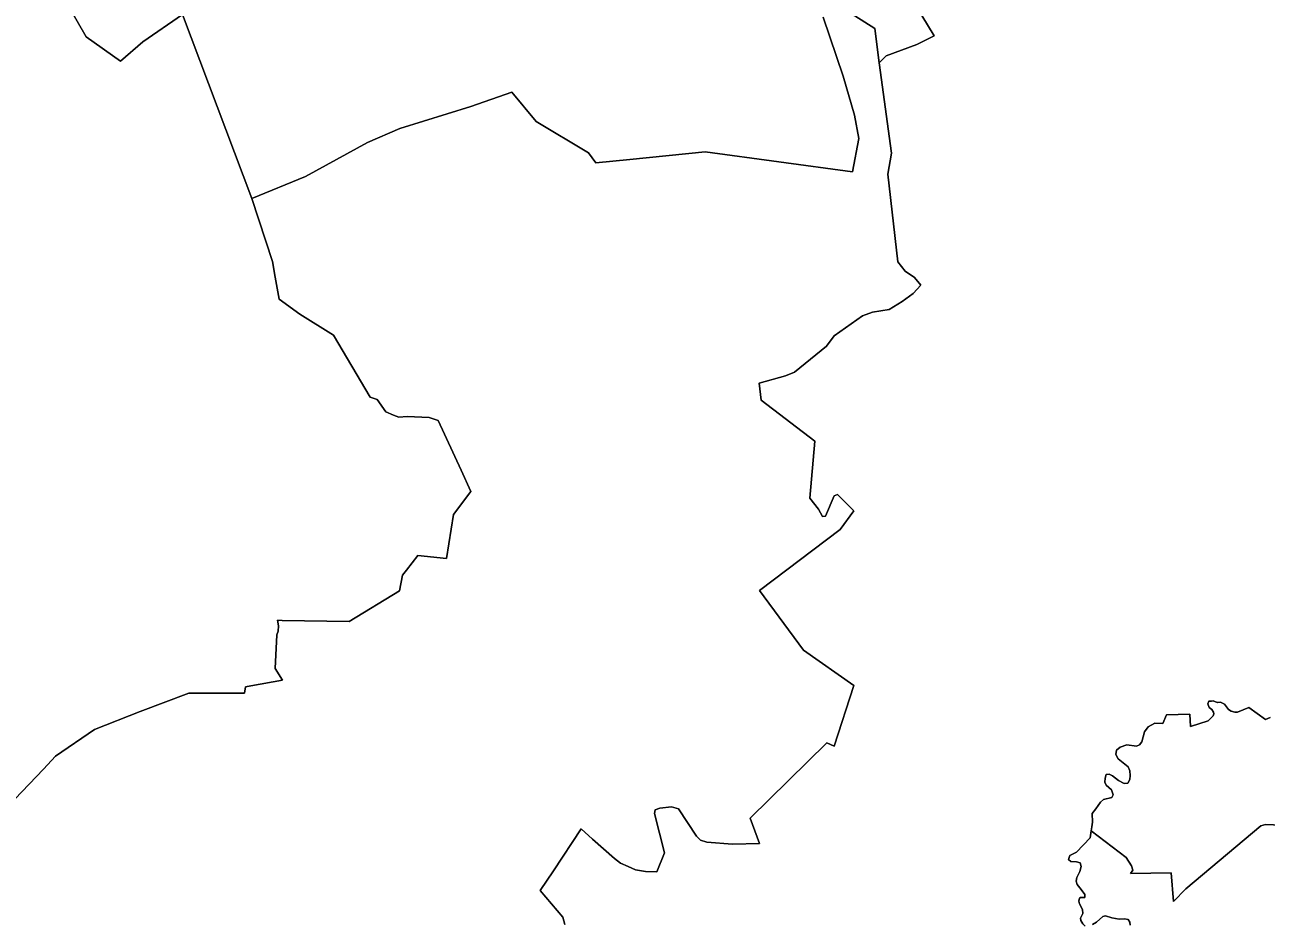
# Model space of a CAD drawing. Extents: x 369010 to 735936, y 6377141 to 6616555.
# Drawn here: x 605449 to 611911, y 6423256 to 6427935 of the extents above; entities that cross this region are included whole.
import ezdxf

# ---------------------------------------------------------------- set-up
doc = ezdxf.new("R2010")
doc.units = 0
doc.header["$LTSCALE"] = 40
doc.layers.add('3', color=7, linetype='Continuous', lineweight=13)

msp = doc.modelspace()

# ---------------------------------------------------------------- linework, layer by layer
at = {"layer": '3'}
for points in [[(605396.59, 6423906.63), (605546.86, 6424062.36), (605608.93, 6424129.72), (605812.66, 6424268.75), (606050.33, 6424361.6), (606302.89, 6424458.08), (606593.18, 6424458.08), (606597.15, 6424491.19), (606625.78, 6424495.32), (606789.8, 6424524.45), (606752.73, 6424585.36), (606760.67, 6424761.29), (606768.61, 6424779.82), (606769.94, 6424807.63), (606764.64, 6424836.76), (606788.14, 6424834.94), (607138.02, 6424830.47), (607399.85, 6424990.51), (607414.41, 6425071.28), (607436.75, 6425096.93), (607495.01, 6425173.56), (607644.46, 6425157.67), (607680.71, 6425387.39), (607770.58, 6425506.55), (607720.76, 6425618.76), (607601.6, 6425876.78), (607554.1, 6425891.35), (607439.07, 6425897.97), (607396.87, 6425893), (607367.74, 6425903.6), (607328.02, 6425921.97), (607283.17, 6425985.52), (607246.09, 6425997.44), (607055.43, 6426319.67), (606880.83, 6426429.4), (606773.25, 6426508.02), (606752.23, 6426621.72), (606738.99, 6426703.81), (606631.41, 6427031.34), (606269.45, 6427988.95), (606063.07, 6427846.12), (605946.89, 6427745.49), (605768.31, 6427872.43), (605574.01, 6428213.04)], [(605574.01, 6428213.04), (605768.31, 6427872.43), (605946.89, 6427745.49), (606063.07, 6427846.12), (606269.45, 6427988.95), (606631.41, 6427031.34), (606909.62, 6427146.2), (607232.52, 6427322.63), (607401.83, 6427395.45), (607770.08, 6427510.31), (607983.58, 6427585.45), (608110.52, 6427432.03), (608383.77, 6427269.83), (608422, 6427216.87), (608599.25, 6427234.08), (608991, 6427273.8), (609757.29, 6427169.87), (609790.39, 6427343.15), (609768.21, 6427464.96), (609708.79, 6427668.7), (609604.19, 6427974.71)], [(609954.57, 6428254.25), (610182.3, 6427877.89), (610092.43, 6427832.88), (609932.39, 6427773.3), (609895.65, 6427736.72), (609959.86, 6427266.69), (609941.33, 6427158.28), (609993.13, 6426701.99), (610031.53, 6426653), (610080.35, 6426619.9), (610113.45, 6426580.18), (610073.73, 6426537.97), (610015.64, 6426495.6), (609948.11, 6426454.56), (609862.22, 6426439.99), (609809.42, 6426420.8), (609661.29, 6426317.52), (609621.57, 6426263.24), (609456.23, 6426127.03), (609409.56, 6426108.32), (609272.03, 6426071.25)], [(609647.39, 6428060.61), (609873.3, 6427915.79), (609895.65, 6427736.72), (609932.39, 6427773.3), (610092.43, 6427832.88), (610182.3, 6427877.89), (609954.57, 6428254.25)], [(608588.99, 6423555.09), (608628.55, 6423539.21), (608680.19, 6423529.94), (608738.44, 6423528.61), (608779.16, 6423627.09), (608726.2, 6423832.15), (608730.17, 6423850.68), (608755.32, 6423858.63), (608816.06, 6423866.57), (608851.81, 6423855.98), (608945.65, 6423713.15), (608965.51, 6423691.97), (609000.1, 6423682.53), (609133.67, 6423671.94), (609273.85, 6423674.59), (609224.86, 6423806.99), (609624.39, 6424199.73), (609661.29, 6424181.2), (609764.07, 6424496.81), (609502.91, 6424682.18), (609272.86, 6424992.17), (609694.23, 6425309.44), (609764.4, 6425406.09), (609679.66, 6425490.66), (609662.45, 6425484.04), (609617.6, 6425378.29), (609601.71, 6425376.96), (609580.53, 6425415.36), (609535.51, 6425472.13), (609561.33, 6425768.38), (609282.62, 6425981.38), (609272.03, 6426071.25), (609409.56, 6426108.32), (609456.23, 6426127.03), (609621.57, 6426263.24), (609661.29, 6426317.52), (609809.42, 6426420.8), (609862.22, 6426439.99), (609948.11, 6426454.56), (610015.64, 6426495.6), (610073.73, 6426537.97), (610113.45, 6426580.18), (610080.35, 6426619.9), (610031.53, 6426653), (609993.13, 6426701.99), (609941.33, 6427158.28), (609959.86, 6427266.69), (609895.65, 6427736.72), (609873.3, 6427915.79), (609647.39, 6428060.61)], [(609604.19, 6427974.71), (609708.79, 6427668.7), (609768.21, 6427464.96), (609790.39, 6427343.15), (609757.29, 6427169.87), (608991, 6427273.8), (608599.25, 6427234.08), (608422, 6427216.87), (608383.77, 6427269.83), (608110.52, 6427432.03), (607983.58, 6427585.45), (607770.08, 6427510.31), (607401.83, 6427395.45), (607232.52, 6427322.63), (606909.62, 6427146.2), (606631.41, 6427031.34), (606738.99, 6426703.81), (606752.23, 6426621.72), (606773.25, 6426508.02), (606880.83, 6426429.4), (607055.43, 6426319.67), (607246.09, 6425997.44), (607283.17, 6425985.52), (607328.02, 6425921.97), (607367.74, 6425903.6), (607396.87, 6425893), (607439.07, 6425897.97), (607554.1, 6425891.35), (607601.6, 6425876.78), (607720.76, 6425618.76), (607770.58, 6425506.55), (607680.71, 6425387.39), (607644.46, 6425157.67), (607495.01, 6425173.56), (607436.75, 6425096.93), (607414.41, 6425071.28), (607399.85, 6424990.51), (607138.02, 6424830.47), (606788.14, 6424834.94), (606764.64, 6424836.76), (606769.94, 6424807.63), (606768.61, 6424779.82), (606760.67, 6424761.29), (606752.73, 6424585.36), (606789.8, 6424524.45), (606625.78, 6424495.32), (606597.15, 6424491.19), (606593.18, 6424458.08)], [(609272.03, 6426071.25), (609282.62, 6425981.38), (609561.33, 6425768.38), (609535.51, 6425472.13), (609580.53, 6425415.36), (609601.71, 6425376.96), (609617.6, 6425378.29), (609662.45, 6425484.04), (609679.66, 6425490.66), (609764.4, 6425406.09), (609694.23, 6425309.44), (609272.86, 6424992.17), (609502.91, 6424682.18), (609764.07, 6424496.81), (609661.29, 6424181.2), (609624.39, 6424199.73), (609224.86, 6423806.99), (609273.85, 6423674.59), (609133.67, 6423671.94), (609000.1, 6423682.53), (608965.51, 6423691.97), (608945.65, 6423713.15), (608851.81, 6423855.98), (608816.06, 6423866.57), (608755.32, 6423858.63), (608730.17, 6423850.68), (608726.2, 6423832.15), (608779.16, 6423627.09), (608738.44, 6423528.61), (608680.19, 6423529.94), (608628.55, 6423539.21), (608588.99, 6423555.09), (608550.6, 6423572.31), (608518.82, 6423597.46), (608403.79, 6423697.92), (608344.87, 6423751.88), (608202.04, 6423533.58), (608131.21, 6423430.64), (608250.21, 6423291.61), (608259.97, 6423254.04)], [(606593.18, 6424458.08), (606302.89, 6424458.08), (606050.33, 6424361.6), (605812.66, 6424268.75), (605608.93, 6424129.72), (605546.86, 6424062.36), (605396.59, 6423906.63)], [(611931.68, 6424330.98), (611907.18, 6424320.88), (611821.12, 6424382.61), (611761.21, 6424359.28), (611747.64, 6424357.95), (611727.94, 6424363.09), (611714.7, 6424372.68), (611693.68, 6424400.32), (611673.99, 6424409.92), (611657.11, 6424409.43), (611655.62, 6424408.6), (611634.93, 6424416.87), (611626.98, 6424416.71), (611612.25, 6424415.22), (611607.45, 6424402.31), (611614.07, 6424382.95), (611628.47, 6424373.02), (611636.75, 6424358.95), (611638.57, 6424350.34), (611634.76, 6424338.92), (611608.78, 6424314.26), (611516.26, 6424283.48), (611513.61, 6424347.86), (611392.8, 6424344.38), (611373.27, 6424300.52), (611330.73, 6424300.86), (611297.47, 6424282.98), (611276.78, 6424256.83), (611263.7, 6424204.04), (611251.46, 6424188.48), (611235.4, 6424181.53), (611185.25, 6424189.47), (611150.66, 6424176.89), (611132.29, 6424161.83), (611128.82, 6424138.17), (611140.57, 6424115.49), (611192.7, 6424074.12), (611201.97, 6424053.26), (611203.29, 6424028.6), (611201.47, 6424008.24), (611191.05, 6423989.38), (611171.68, 6423988.38), (611142.72, 6424003.78), (611111.27, 6424027.44), (611094.06, 6424036.71), (611078.83, 6424033.57), (611072.21, 6424014.7), (611070.89, 6423994.34), (611078.83, 6423978.95), (611105.48, 6423953.96), (611113.92, 6423929.46), (611107.3, 6423914.57), (611064.77, 6423904.47), (611048.05, 6423890.41), (611024.38, 6423855.15), (611004.52, 6423831.16), (611007.34, 6423786.8), (611003.03, 6423761.81), (610999.56, 6423740.79), (610999.72, 6423740.62), (611181.45, 6423602.26), (611209.91, 6423559.73), (611217.2, 6423537.22), (611205.28, 6423519.84), (611416.63, 6423522.49), (611428.88, 6423373.7), (611492.43, 6423439.9), (611883.02, 6423767.6), (611906.85, 6423774.88), (612117.7, 6423764.95)], [(611614.07, 6424382.95), (611607.45, 6424402.31), (611612.25, 6424415.22), (611626.98, 6424416.71), (611634.93, 6424416.87), (611655.62, 6424408.6), (611657.11, 6424409.43), (611673.99, 6424409.92), (611693.68, 6424400.32), (611714.7, 6424372.68), (611727.94, 6424363.09), (611747.64, 6424357.95), (611761.21, 6424359.28), (611821.12, 6424382.61), (611907.18, 6424320.88), (611931.68, 6424330.98)], [(610968.61, 6423244.77), (610955.7, 6423256.86), (610945.27, 6423273.9), (610944.28, 6423286.48), (610956.53, 6423311.47), (610954.38, 6423331.17), (610938.82, 6423361.46), (610935.84, 6423376.02), (610938.32, 6423391.08), (610943.62, 6423394.89), (610967.45, 6423395.05), (610966.62, 6423410.61), (610947.92, 6423435.44), (610926.57, 6423461.42), (610921.94, 6423480.12), (610924.59, 6423499.15), (610940.31, 6423529.44), (610948.42, 6423555.59), (610942.79, 6423575.12), (610923.92, 6423580.58), (610893.97, 6423581.91), (610882.55, 6423592.5), (610888.51, 6423613.19), (610923.26, 6423630.56), (610993.93, 6423705.37), (610999.56, 6423740.79), (611003.03, 6423761.81), (611007.34, 6423786.8), (611004.52, 6423831.16), (611024.38, 6423855.15), (611048.05, 6423890.41), (611064.77, 6423904.47), (611107.3, 6423914.57), (611113.92, 6423929.46), (611105.48, 6423953.96), (611078.83, 6423978.95), (611070.89, 6423994.34), (611072.21, 6424014.7), (611078.83, 6424033.57), (611094.06, 6424036.71), (611111.27, 6424027.44), (611142.72, 6424003.78), (611171.68, 6423988.38), (611191.05, 6423989.38), (611201.47, 6424008.24), (611203.29, 6424028.6), (611201.97, 6424053.26), (611192.7, 6424074.12), (611140.57, 6424115.49), (611128.82, 6424138.17), (611132.29, 6424161.83), (611150.66, 6424176.89), (611185.25, 6424189.47), (611235.4, 6424181.53), (611251.46, 6424188.48), (611263.7, 6424204.04), (611276.78, 6424256.83), (611297.47, 6424282.98), (611330.73, 6424300.86), (611373.27, 6424300.52), (611392.8, 6424344.38), (611513.61, 6424347.86), (611516.26, 6424283.48), (611608.78, 6424314.26), (611634.76, 6424338.92), (611638.57, 6424350.34), (611636.75, 6424358.95), (611628.47, 6424373.02), (611614.07, 6424382.95)], [(608259.97, 6423254.04), (608250.21, 6423291.61), (608131.21, 6423430.64), (608202.04, 6423533.58), (608344.87, 6423751.88), (608403.79, 6423697.92), (608518.82, 6423597.46), (608550.6, 6423572.31), (608588.99, 6423555.09)], [(612117.7, 6423764.95), (611906.85, 6423774.88), (611883.02, 6423767.6), (611492.43, 6423439.9), (611428.88, 6423373.7), (611416.63, 6423522.49), (611205.28, 6423519.84), (611217.2, 6423537.22), (611209.91, 6423559.73), (611181.45, 6423602.26), (610999.72, 6423740.62), (610999.56, 6423740.79)], [(610999.56, 6423740.79), (610993.93, 6423705.37), (610923.26, 6423630.56), (610888.51, 6423613.19), (610882.55, 6423592.5), (610893.97, 6423581.91), (610923.92, 6423580.58), (610942.79, 6423575.12), (610948.42, 6423555.59), (610940.31, 6423529.44), (610924.59, 6423499.15), (610921.94, 6423480.12), (610926.57, 6423461.42), (610947.92, 6423435.44), (610966.62, 6423410.61), (610967.45, 6423395.05), (610943.62, 6423394.89), (610938.32, 6423391.08), (610935.84, 6423376.02), (610938.82, 6423361.46), (610954.38, 6423331.17), (610956.53, 6423311.47), (610944.28, 6423286.48), (610945.27, 6423273.9), (610955.7, 6423256.86), (610968.61, 6423244.77)], [(611006.68, 6423254.37), (611027.36, 6423266.12), (611059.8, 6423295.09), (611074.2, 6423299.06), (611106.64, 6423288.3), (611145.2, 6423281.35), (611172.84, 6423282.68), (611192.04, 6423279.53), (611201.8, 6423266.46), (611202.63, 6423251.06)], [(611202.63, 6423251.06), (611201.8, 6423266.46), (611192.04, 6423279.53), (611172.84, 6423282.68), (611145.2, 6423281.35), (611106.64, 6423288.3), (611074.2, 6423299.06), (611059.8, 6423295.09), (611027.36, 6423266.12), (611006.68, 6423254.37)]]:
    msp.add_lwpolyline(points, dxfattribs=at)

doc.saveas('drawing.dxf')
